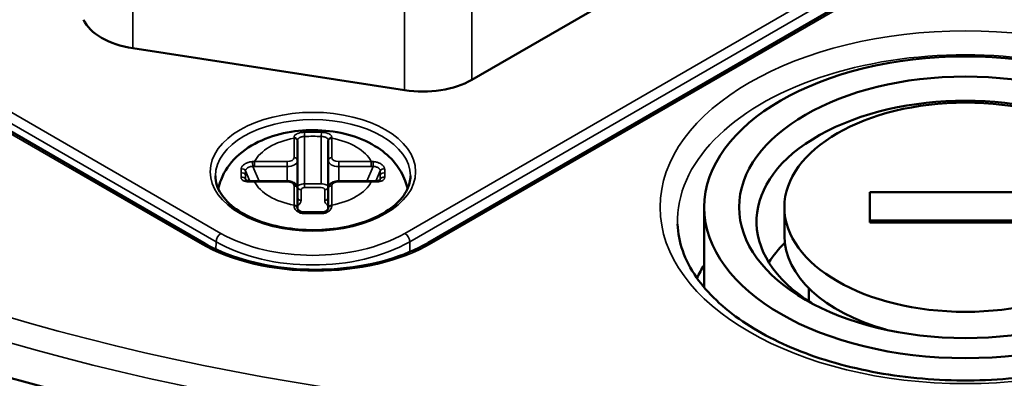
# Model space of a CAD drawing. Header units: millimetres. Extents: x 38 to 2514, y 38 to 1622.
# Tile 301 of 310: x 1667 to 1695, y 1371 to 1381. Entities that reach past the tile are written whole.
import ezdxf

# ---------------------------------------------------------------- set-up
doc = ezdxf.new("R2010")
doc.units = ezdxf.units.MM
doc.header["$LTSCALE"] = 7.692308
doc.layers.add('Visible (ISO)', color=7, linetype='Continuous', lineweight=50)
doc.layers.add('Visible Narrow (ISO)', color=7, linetype='Continuous', lineweight=35)

msp = doc.modelspace()

# ---------------------------------------------------------------- linework, layer by layer
at = {"layer": 'Visible (ISO)'}
for p, q in [((1672.3183, 1375.0485), (1643.8234, 1391.5)), ((1693.7666, 1383.7096), (1678.7651, 1375.0485)), ((1680.0256, 1379.7299), (1685.7411, 1383.0297)), ((1670.2863, 1380.6388), (1678.0937, 1379.431)), ((1675.0187, 1377.9856), (1675.0187, 1377.9726)), ((1675.0187, 1377.4157), (1675.0187, 1377.9726)), ((1675.8987, 1377.9726), (1675.8987, 1377.9856)), ((1675.8987, 1377.9726), (1675.8987, 1377.4157)), ((1675.0187, 1376.6074), (1675.0187, 1377.4157)), ((1675.8987, 1376.6074), (1675.8987, 1377.4157)), ((1673.5297, 1376.8573), (1673.5297, 1376.8573)), ((1674.7187, 1376.8228), (1673.7817, 1376.8228)), ((1677.1358, 1376.8228), (1676.1987, 1376.8228)), ((1677.3877, 1376.8573), (1677.3877, 1376.8573)), ((1675.0187, 1376.0505), (1675.0187, 1376.6074)), ((1675.8987, 1376.6074), (1675.8987, 1376.0505)), ((1691.447, 1375.6395), (1691.447, 1376.5056)), ((1691.447, 1376.5056), (1696.947, 1376.5056)), ((1675.0187, 1376.0505), (1675.0187, 1376.037)), ((1675.8987, 1376.037), (1675.8987, 1376.0505)), ((1686.697, 1376.0726), (1686.697, 1373.7694)), ((1688.997, 1376.0726), (1688.997, 1375.2561)), ((1691.447, 1375.6891), (1696.947, 1375.6891)), ((1696.947, 1375.6395), (1691.447, 1375.6395)), ((1689.697, 1373.7516), (1689.697, 1373.373))]:
    msp.add_line(p, q, dxfattribs=at)
for centre, major_axis, ratio, start_param, end_param in [((1687.8331, 1396.0767), (-48, 0), 0.5773503, 5.2095771, 8.5688883), ((1670.8039, 1381.7542), (-2, 0), 0.5773503, 0.2617994, 1.3089969), ((1678.6114, 1380.5464), (-2, 0), 0.5773503, 1.3089969, 2.3561945), ((1694.197, 1375.6643), (-6, 0), 0.5773503, 2.3970385, 7.0277394), ((1674.9187, 1376.037), (0.1, 0), 0.802943, 6.2831852, 6.2833847), ((1675.9987, 1376.037), (-0.1, 0), 0.8029457, 6.2829835, 6.2831789), ((1694.197, 1373.3139), (-6, 0), 0.5773503, 5.7569395, 5.9370598), ((1694.197, 1375.2561), (-5.2, 0), 0.5773503, 0, 1.1155701), ((1694.197, 1372.8066), (-8, 0), 0.5773503, 5.9277641, 6.0128837)]:
    msp.add_ellipse(centre, major_axis=major_axis, ratio=ratio, start_param=start_param, end_param=end_param, dxfattribs=at)
for major_axis in [(7.5, 0), (6.5, 0), (-5.2, 0)]:
    msp.add_ellipse((1694.197, 1376.0726), major_axis=major_axis, ratio=0.5773503, dxfattribs=at)
for points, knots in [([(1678.1754, 1376.6002), (1678.1591, 1376.6789), (1678.1369, 1376.7556), (1678.0411, 1377.0174), (1677.941, 1377.185), (1677.6797, 1377.5097), (1677.51, 1377.6553), (1677.098, 1377.9278), (1676.8472, 1378.0398), (1676.3038, 1378.2087), (1676.0088, 1378.2604), (1675.4166, 1378.2976), (1675.1195, 1378.2838), (1674.5388, 1378.1904), (1674.2554, 1378.1108), (1673.7227, 1377.8749), (1673.4718, 1377.7192), (1673.0762, 1377.3332), (1672.9198, 1377.1183), (1672.7872, 1376.7784), (1672.7608, 1376.6906), (1672.742, 1376.6002)], [3.2608701, 3.2608701, 3.2608701, 3.2608701, 3.349918, 3.349918, 3.5766268, 3.5766268, 3.8593516, 3.8593516, 4.2185089, 4.2185089, 4.6040342, 4.6040342, 4.984196, 4.984196, 5.3665548, 5.3665548, 5.7489139, 5.7489139, 6.061639, 6.061639, 6.1639079, 6.1639079, 6.1639079, 6.1639079]), ([(1672.6587, 1376.9707), (1672.6587, 1376.7978), (1672.7122, 1376.6235), (1672.9228, 1376.3), (1673.0698, 1376.1509), (1673.4396, 1375.8889), (1673.6587, 1375.7749), (1674.1516, 1375.5902), (1674.4251, 1375.5195), (1674.9996, 1375.4298), (1675.3006, 1375.411), (1675.8981, 1375.428), (1676.1946, 1375.4638), (1676.7512, 1375.5857), (1677.0114, 1375.6718), (1677.4681, 1375.8831), (1677.6648, 1376.0081), (1677.9778, 1376.2815), (1678.0935, 1376.4295), (1678.2282, 1376.7092), (1678.2587, 1376.8401), (1678.2587, 1376.9707)], [5.4977871, 5.4977871, 5.4977871, 5.4977871, 5.8572142, 5.8572142, 6.1814899, 6.1814899, 6.4927459, 6.4927459, 6.8044502, 6.8044502, 7.1176458, 7.1176458, 7.4312748, 7.4312748, 7.7440843, 7.7440843, 8.0552904, 8.0552904, 8.3679793, 8.3679793, 8.6393798, 8.6393798, 8.6393798, 8.6393798]), ([(1673.5297, 1376.8573), (1673.5298, 1376.8571), (1673.53, 1376.8564), (1673.5341, 1376.8523), (1673.5385, 1376.8486), (1673.5538, 1376.8407), (1673.5645, 1376.8366), (1673.5891, 1376.8299), (1673.603, 1376.8272), (1673.6345, 1376.8231), (1673.6529, 1376.8217), (1673.6898, 1376.8207), (1673.7086, 1376.8209), (1673.7273, 1376.8217)], [0, 0, 0, 0, 0.005415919, 0.005415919, 0.011160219, 0.011160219, 0.016775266, 0.016775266, 0.0219336, 0.0219336, 0.02775794, 0.02775794, 0.033384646, 0.033384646, 0.033384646, 0.033384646]), ([(1675.0187, 1376.6074), (1675.0187, 1376.6278), (1675.0148, 1376.6481), (1675.0004, 1376.6869), (1674.9894, 1376.7049), (1674.9605, 1376.74), (1674.9416, 1376.7558), (1674.8992, 1376.783), (1674.8753, 1376.7939), (1674.8253, 1376.8106), (1674.7991, 1376.8163), (1674.7547, 1376.8218), (1674.7367, 1376.8228), (1674.7187, 1376.8228)], [3.1415927, 3.1415927, 3.1415927, 3.1415927, 3.3538566, 3.3538566, 3.5854604, 3.5854604, 3.8747114, 3.8747114, 4.1888707, 4.1888707, 4.50303, 4.50303, 4.712389, 4.712389, 4.712389, 4.712389]), ([(1676.1987, 1376.8228), (1676.1717, 1376.8228), (1676.1447, 1376.8204), (1676.0922, 1376.8106), (1676.0667, 1376.8032), (1676.0183, 1376.7829), (1675.9954, 1376.77), (1675.954, 1376.7371), (1675.9353, 1376.7169), (1675.9101, 1376.6721), (1675.9022, 1376.649), (1675.899, 1376.6191), (1675.8987, 1376.6132), (1675.8987, 1376.6074)], [4.712389, 4.712389, 4.712389, 4.712389, 5.0265482, 5.0265482, 5.3407075, 5.3407075, 5.6548668, 5.6548668, 5.969026, 5.969026, 6.2225226, 6.2225226, 6.2831853, 6.2831853, 6.2831853, 6.2831853]), ([(1677.1901, 1376.8217), (1677.2176, 1376.8206), (1677.2455, 1376.8206), (1677.2943, 1376.8241), (1677.3163, 1376.8272), (1677.3489, 1376.8352), (1677.3613, 1376.8397), (1677.3771, 1376.8476), (1677.3818, 1376.851), (1677.3869, 1376.8557), (1677.3874, 1376.8568), (1677.3876, 1376.8572), (1677.3877, 1376.8572), (1677.3877, 1376.8573)], [0, 0, 0, 0, 0.00826745, 0.00826745, 0.015743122, 0.015743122, 0.02183962, 0.02183962, 0.027043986, 0.027043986, 0.032431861, 0.032431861, 0.033337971, 0.033337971, 0.033337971, 0.033337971]), ([(1675.0187, 1376.037), (1675.0187, 1376.0349), (1675.019, 1376.0315), (1675.0221, 1376.0223), (1675.0244, 1376.0172), (1675.0338, 1376.0021), (1675.0431, 1375.9911), (1675.0673, 1375.9711), (1675.0817, 1375.9619), (1675.1144, 1375.9466), (1675.1331, 1375.9403), (1675.1731, 1375.932), (1675.195, 1375.9299), (1675.2167, 1375.9303)], [0, 0, 0, 0, 0.00544382, 0.00544382, 0.009905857, 0.009905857, 0.01698563, 0.01698563, 0.023334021, 0.023334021, 0.029617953, 0.029617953, 0.036140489, 0.036140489, 0.036140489, 0.036140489]), ([(1675.7007, 1375.9303), (1675.7216, 1375.9299), (1675.7427, 1375.9318), (1675.7817, 1375.9396), (1675.8001, 1375.9456), (1675.8326, 1375.9602), (1675.847, 1375.969), (1675.8703, 1375.9874), (1675.8794, 1375.9972), (1675.892, 1376.0147), (1675.8955, 1376.0225), (1675.8984, 1376.0322), (1675.8987, 1376.0352), (1675.8987, 1376.037)], [0, 0, 0, 0, 0.006283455, 0.006283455, 0.012429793, 0.012429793, 0.018615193, 0.018615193, 0.024894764, 0.024894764, 0.031270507, 0.031270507, 0.036145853, 0.036145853, 0.036145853, 0.036145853]), ([(1685.9303, 1375.5866), (1685.9467, 1375.0759), (1686.1239, 1374.5598), (1686.7872, 1373.6112), (1687.2358, 1373.1796), (1688.3526, 1372.4233), (1689.0106, 1372.0956), (1690.4836, 1371.5684), (1691.2986, 1371.3694), (1693.0043, 1371.1241), (1693.8952, 1371.0787), (1695.658, 1371.1484), (1696.5297, 1371.2636), (1698.1598, 1371.6408), (1698.9183, 1371.9023), (1700.2424, 1372.5371), (1700.8085, 1372.9097), (1701.7019, 1373.7184), (1702.0267, 1374.1535), (1702.3748, 1374.9221), (1702.4532, 1375.2548), (1702.4638, 1375.5866)], [3.16011, 3.16011, 3.16011, 3.16011, 3.5252418, 3.5252418, 3.8475593, 3.8475593, 4.1575037, 4.1575037, 4.4683009, 4.4683009, 4.7807277, 4.7807277, 5.0935534, 5.0935534, 5.4053768, 5.4053768, 5.7153912, 5.7153912, 6.0274855, 6.0274855, 6.264668, 6.264668, 6.264668, 6.264668]), ([(1672.3183, 1375.0485), (1672.6488, 1374.8577), (1673.0351, 1374.695), (1673.8814, 1374.445), (1674.3414, 1374.3579), (1675.2879, 1374.2701), (1675.7742, 1374.2694), (1676.7223, 1374.3548), (1677.184, 1374.4409), (1678.0344, 1374.6897), (1678.4232, 1374.8522), (1678.7589, 1375.045), (1678.762, 1375.0467), (1678.7651, 1375.0485)], [3.9269908, 3.9269908, 3.9269908, 3.9269908, 4.2394536, 4.2394536, 4.5530037, 4.5530037, 4.867163, 4.867163, 5.1813223, 5.1813223, 5.49489, 5.49489, 5.4977871, 5.4977871, 5.4977871, 5.4977871])]:
    msp.add_open_spline(points, degree=3, knots=knots, dxfattribs=at)
for points in [[(1673.7273, 1376.8217), (1673.7454, 1376.8225), (1673.7636, 1376.8228), (1673.7817, 1376.8228)], [(1677.1358, 1376.8228), (1677.1539, 1376.8228), (1677.172, 1376.8225), (1677.1901, 1376.8217)], [(1675.2167, 1375.9303), (1675.378, 1375.9335), (1675.5395, 1375.9335), (1675.7007, 1375.9303)]]:
    msp.add_open_spline(points, degree=3, dxfattribs=at)
at = {"layer": 'Visible Narrow (ISO)'}
for p, q in [((1644.1101, 1391.8989), (1672.8186, 1375.324)), ((1672.2183, 1375.0386), (1643.7234, 1391.4901)), ((1643.9687, 1391.6568), (1672.6772, 1375.0819)), ((1678.0988, 1375.324), (1693.3723, 1384.1421)), ((1678.2402, 1375.0819), (1693.5137, 1383.9)), ((1670.2863, 1383.7252), (1670.2863, 1380.6388)), ((1693.8666, 1383.6997), (1678.8651, 1375.0386)), ((1680.0256, 1382.8163), (1680.0256, 1379.7299)), ((1678.0937, 1382.5174), (1678.0937, 1379.431)), ((1675.2187, 1378.1045), (1675.2187, 1376.7446)), ((1675.6987, 1376.7446), (1675.6987, 1378.1045)), ((1674.9187, 1377.4973), (1674.9187, 1378.0542)), ((1675.9987, 1378.0542), (1675.9987, 1377.4973)), ((1673.7817, 1377.3818), (1674.7187, 1377.3818)), ((1673.7817, 1377.2425), (1673.7817, 1377.3818)), ((1674.7187, 1377.2425), (1674.7187, 1377.3818)), ((1676.1987, 1377.3818), (1677.1358, 1377.3818)), ((1676.1987, 1377.2425), (1676.1987, 1377.3818)), ((1677.1358, 1377.2425), (1677.1358, 1377.3818)), ((1673.6521, 1376.8221), (1673.5237, 1377.1155)), ((1673.9146, 1376.8228), (1673.7315, 1377.2414)), ((1673.7817, 1377.2425), (1674.7187, 1377.2425)), ((1674.7187, 1376.8228), (1674.7187, 1377.2425)), ((1676.1987, 1376.8228), (1676.1987, 1377.2425)), ((1676.1987, 1377.2425), (1677.1358, 1377.2425)), ((1677.1859, 1377.2414), (1677.0028, 1376.8228)), ((1677.3937, 1377.1155), (1677.2653, 1376.8221)), ((1673.5237, 1376.8846), (1673.5395, 1376.8485)), ((1673.7817, 1376.8228), (1673.7817, 1376.8045)), ((1674.7187, 1376.8045), (1673.7817, 1376.8045)), ((1674.7187, 1376.8228), (1674.7187, 1376.8045)), ((1674.9187, 1376.1321), (1674.9187, 1376.689)), ((1675.2187, 1376.636), (1675.2187, 1376.7446)), ((1675.2187, 1376.7446), (1675.6987, 1376.7446)), ((1675.9987, 1376.689), (1675.9987, 1376.1321)), ((1676.1987, 1376.8228), (1676.1987, 1376.8045)), ((1677.1358, 1376.8045), (1676.1987, 1376.8045)), ((1677.1358, 1376.8228), (1677.1358, 1376.8045)), ((1677.3779, 1376.8485), (1677.3937, 1376.8846)), ((1675.1187, 1376.2726), (1675.1187, 1376.5747)), ((1675.2187, 1376.636), (1675.6987, 1376.636)), ((1675.7987, 1376.5747), (1675.7987, 1376.2726)), ((1672.674, 1374.8639), (1672.6772, 1375.0819)), ((1678.2446, 1374.7906), (1678.2402, 1375.0819))]:
    msp.add_line(p, q, dxfattribs=at)
for centre, major_axis, ratio, start_param, end_param in [((1687.8331, 1396.8932), (-46.5847, 0), 0.5773503, 4.9439536, 8.5955747), ((1687.8331, 1396.4935), (-47.0846, 0), 0.5773503, 6.268373, 8.5858923), ((1694.197, 1375.675), (-8.2682, 0), 0.5773503, 3.1230754, 6.3017026), ((1675.4587, 1376.9707), (-2.8, 0), 0.5773503, 3.1415927, 6.2831853), ((1675.4587, 1378.1482), (-0.8396, 0), 0.0969035, 4.4182351, 5.0065427), ((1675.2187, 1378.1314), (-0.0033, 0.0999), 0.0092086, 0.3274629, 1.8431007), ((1675.4587, 1378.0223), (-0.8097, 0), 0.1063586, 4.4113966, 5.0132368), ((1675.6987, 1378.1314), (0.0033, 0.0999), 0.0092082, 4.44008, 5.9557595), ((1675.4587, 1377.0932), (-1.75, 0), 0.5773503, 5.0260798, 5.9934336), ((1674.9187, 1377.9856), (0.1, 0), 0.8296119, 0.0000342, 1.5782341), ((1674.9645, 1376.8206), (-0.0584, 1.4324), 0.0062054, 5.749849, 5.76988), ((1674.9187, 1377.9726), (0.1, 0), 0.8164966, 0, 1.5707963), ((1675.9987, 1377.9856), (-0.1, 0), 0.8296145, 4.7049979, 6.2831853), ((1675.9987, 1377.9726), (-0.1, 0), 0.8164966, 4.712389, 6.2831853), ((1675.9642, 1377.1244), (-0.0468, -1.1246), 0.0066064, 3.7161821, 3.7392334), ((1675.4587, 1377.0932), (1.75, 0), 0.5773503, 0.2897517, 1.2571055), ((1673.8287, 1376.3452), (-1.1282, 0.2837), 0.8839624, 4.9718121, 5.0197218), ((1673.7315, 1377.2991), (0.0042, -0.0999), 0.0296334, 3.7415932, 5.3272471), ((1674.7187, 1377.4973), (0.2, 0), 0.5773503, 4.712389, 6.2831853), ((1674.7187, 1377.4157), (0.3, 0), 0.5773503, 4.712389, 6.2831853), ((1674.9187, 1377.4157), (0.1, 0), 0.8164966, 0, 1.5707963), ((1675.9987, 1377.4157), (-0.1, 0), 0.8164966, 4.712389, 6.2831853), ((1676.1987, 1377.4157), (-0.3, 0), 0.5773503, 0, 1.5707963), ((1676.1987, 1377.4973), (-0.2, 0), 0.5773503, 0, 1.5707963), ((1677.0951, 1376.4318), (-1.094, -0.1921), 0.8505711, 4.4772869, 4.5273338), ((1677.1859, 1377.2991), (-0.0042, -0.0999), 0.0296235, 0.9559572, 2.5416233), ((1673.856, 1371.9493), (-0.3751, 6.2565), 0.0421905, 0.5819486, 0.6129097), ((1673.4285, 1376.975), (0.1, 0), 0.8164966, 0.3430238, 1.8874041), ((1673.856, 1371.9493), (-0.3751, 6.2565), 0.0421905, 0.6129097, 0.6143663), ((1673.856, 1371.9482), (-0.3745, 6.2565), 0.042302, 0.6140634, 0.6464811), ((1673.4295, 1377.0881), (0.1, -0.0019), 0.8332182, 0.3588269, 1.912082), ((1675.6649, 1372.1054), (-1.7831, 6.1147), 0.1941839, 0.5562284, 0.5876339), ((1675.6649, 1372.1043), (-1.7831, 6.1147), 0.1941839, 0.5873262, 0.6187315), ((1673.836, 1376.3581), (-1.0217, 0.169), 0.8495961, 4.904667, 4.9533927), ((1677.0886, 1376.4373), (-0.9798, -0.1146), 0.8134343, 4.5185279, 4.5695923), ((1677.4879, 1377.0881), (-0.1, -0.0019), 0.8332192, 4.3711389, 5.9243516), ((1675.2525, 1372.1054), (-1.7831, -6.1147), 0.1941839, 2.5539588, 2.5853642), ((1675.2525, 1372.1043), (-1.7831, -6.1147), 0.1941839, 2.522861, 2.5542665), ((1677.4889, 1376.975), (-0.1, 0), 0.8164966, 4.3957812, 5.9401615), ((1677.0614, 1371.9493), (-0.375, -6.2565), 0.0421884, 2.5272262, 2.5596439), ((1677.0621, 1371.9485), (-0.374, -6.2561), 0.0422438, 2.4951071, 2.5275271), ((1673.4295, 1376.8571), (0.1, 0.0018), 0.7989635, 0.3287892, 1.8820019), ((1673.7315, 1376.7218), (-0.0042, 0.0999), 0.0296384, 0.0000368, 0.629747), ((1673.8223, 1375.8917), (-1.1054, 0.05), 0.8246734, 4.7864363, 4.8364832), ((1675.4587, 1377.0932), (-1.75, 0), 0.5773503, 0.2897517, 1.2571055), ((1674.7187, 1376.689), (0.2, 0), 0.5773503, 0, 1.5707963), ((1674.9187, 1376.6074), (0.1, 0), 0.8164966, 0, 1.5707963), ((1675.2187, 1376.6564), (-0.2, 0), 0.4411069, 4.7121861, 6.2831452), ((1675.6987, 1376.6564), (-0.2, 0), 0.4411069, 3.1416327, 4.7125919), ((1675.9987, 1376.6074), (-0.1, 0), 0.8164966, 4.712389, 6.2831853), ((1676.1987, 1376.689), (-0.2, 0), 0.5773503, 4.712389, 6.2831853), ((1675.4587, 1377.0932), (1.75, 0), 0.5773503, 5.0260798, 5.9934336), ((1677.0888, 1375.8085), (-1.1534, -0.0854), 0.8604987, 4.560158, 4.6080677), ((1677.1859, 1376.7218), (0.0042, 0.0999), 0.0296334, 5.6534697, 6.2831853), ((1677.4879, 1376.8571), (-0.1, 0.0018), 0.7989646, 4.4011464, 5.9544016), ((1675.1187, 1376.6564), (-0.1, 0), 0.8164966, 0.0000006, 1.5707851), ((1675.2188, 1376.5746), (-0.1001, 0.0001), 0.6130711, 4.7143594, 6.2835364), ((1675.6986, 1376.5746), (-0.1001, -0.0001), 0.6130711, 3.1412416, 4.7104186), ((1675.7987, 1376.6564), (0.1, 0), 0.8164966, 4.712389, 6.2831853), ((1674.9532, 1375.2542), (-0.009, 1.0821), 0.0429704, 0.6239741, 0.6470254), ((1674.9187, 1376.037), (0.1, 0), 0.802943, 0.0001995, 1.5781875), ((1674.9187, 1376.0505), (0.1, 0), 0.8164966, 0, 1.5707963), ((1675.1187, 1376.3542), (-0.1, 0), 0.8164966, 0, 1.5707963), ((1674.7187, 1376.2726), (0.4, 0), 0.5773503, 5.5604511, 6.2831853), ((1675.7987, 1376.3542), (0.1, 0), 0.8164966, 4.712389, 6.2831853), ((1676.1987, 1376.2726), (-0.4, 0), 0.5773503, 0, 0.7227342), ((1675.9987, 1376.0505), (-0.1, 0), 0.8164966, 4.712389, 6.2831853), ((1675.9987, 1376.037), (-0.1, 0), 0.8029457, 4.7049794, 6.2829838), ((1675.9529, 1374.9717), (0.019, 1.3698), 0.0408612, 5.703462, 5.7234929), ((1675.2187, 1375.8303), (-0.002, 0.1), 0.0280019, 0.0000184, 0.9031063), ((1675.4587, 1375.8171), (-0.8396, 0), 0.0934903, 4.4182353, 5.0065428), ((1675.6987, 1375.8303), (0.002, 0.1), 0.0280037, 5.3801162, 6.2831852), ((1672.8186, 1375.1607), (-0.1, -0.1732), 0.5773503, 3.9269908, 5.4803339), ((1675.4587, 1376.8482), (3.7336, 0), 0.5773503, 3.9269908, 5.4977871), ((1678.0988, 1375.1607), (0.1, -0.1732), 0.5773503, 0.8028515, 2.3561945), ((1672.2183, 1374.8753), (0.1, 0.1732), 0.5773503, 0, 0.7853982), ((1675.5417, 1376.9574), (-4.7, 0), 0.5773503, 0.7853982, 2.3561945), ((1675.4587, 1376.6878), (3.9336, 0), 0.5773503, 3.9269908, 5.4977871), ((1678.8651, 1374.8753), (-0.1, 0.1732), 0.5773503, 5.4977871, 6.2831853)]:
    msp.add_ellipse(centre, major_axis=major_axis, ratio=ratio, start_param=start_param, end_param=end_param, dxfattribs=at)
for centre, major_axis in [((1694.197, 1376.0726), (8.768, 0)), ((1675.4587, 1377.0932), (2.95, 0))]:
    msp.add_ellipse(centre, major_axis=major_axis, ratio=0.5773503, dxfattribs=at)
for points in [[(1674.918, 1378.0686), (1674.9173, 1378.082), (1674.9203, 1378.1067), (1674.9372, 1378.1384), (1674.9653, 1378.1646), (1675.0033, 1378.1859), (1675.0492, 1378.2025), (1675.1011, 1378.2148), (1675.1574, 1378.2229), (1675.1959, 1378.2255), (1675.2153, 1378.226)], [(1675.7021, 1378.226), (1675.7216, 1378.2255), (1675.76, 1378.2229), (1675.8164, 1378.2148), (1675.8682, 1378.2025), (1675.9142, 1378.1859), (1675.9521, 1378.1646), (1675.9802, 1378.1384), (1675.9971, 1378.1067), (1676.0001, 1378.082), (1675.9994, 1378.0686)], [(1675.2153, 1375.8922), (1675.1959, 1375.8917), (1675.1574, 1375.8936), (1675.1011, 1375.9057), (1675.0492, 1375.9265), (1675.0033, 1375.9552), (1674.9653, 1375.9905), (1674.9372, 1376.0307), (1674.9203, 1376.074), (1674.9173, 1376.1029), (1674.918, 1376.1173)], [(1675.9994, 1376.1173), (1676.0001, 1376.1029), (1675.9971, 1376.074), (1675.9802, 1376.0307), (1675.9521, 1375.9905), (1675.9142, 1375.9552), (1675.8682, 1375.9265), (1675.8164, 1375.9057), (1675.76, 1375.8936), (1675.7216, 1375.8917), (1675.7021, 1375.8922)]]:
    msp.add_open_spline(points, degree=3, dxfattribs=at)
for points, knots in [([(1675.0187, 1377.9856), (1675.0187, 1377.9938), (1675.0196, 1378.0015), (1675.0214, 1378.0087), (1675.0218, 1378.0105), (1675.0223, 1378.0123), (1675.0229, 1378.0141), (1675.0252, 1378.0214), (1675.0284, 1378.0282), (1675.0325, 1378.0344), (1675.0333, 1378.0356), (1675.0341, 1378.0368), (1675.035, 1378.038), (1675.0402, 1378.0451), (1675.0465, 1378.0515), (1675.0539, 1378.0573), (1675.0614, 1378.0633), (1675.07, 1378.0686), (1675.0795, 1378.0733), (1675.0803, 1378.0737), (1675.081, 1378.0741), (1675.0818, 1378.0744), (1675.0905, 1378.0786), (1675.0999, 1378.0824), (1675.1099, 1378.0856), (1675.1118, 1378.0863), (1675.1137, 1378.0869), (1675.1156, 1378.0875), (1675.1247, 1378.0903), (1675.1342, 1378.0927), (1675.144, 1378.0948), (1675.1472, 1378.0955), (1675.1505, 1378.0962), (1675.1538, 1378.0968), (1675.1626, 1378.0985), (1675.1716, 1378.1), (1675.1808, 1378.1011), (1675.1854, 1378.1017), (1675.19, 1378.1022), (1675.1946, 1378.1027), (1675.2026, 1378.1035), (1675.2107, 1378.1041), (1675.2187, 1378.1045)], [0, 0, 0, 0, 0.0995533, 0.0995533, 0.0995533, 0.125, 0.125, 0.125, 0.2297944, 0.2297944, 0.2297944, 0.25, 0.25, 0.25, 0.3732957, 0.3732957, 0.3732957, 0.5, 0.5, 0.5, 0.5101835, 0.5101835, 0.5101835, 0.625, 0.625, 0.625, 0.6470765, 0.6470765, 0.6470765, 0.75, 0.75, 0.75, 0.7839127, 0.7839127, 0.7839127, 0.875, 0.875, 0.875, 0.9208367, 0.9208367, 0.9208367, 1, 1, 1, 1]), ([(1675.6987, 1378.1045), (1675.7068, 1378.1041), (1675.7148, 1378.1035), (1675.7228, 1378.1027), (1675.7275, 1378.1022), (1675.7321, 1378.1017), (1675.7367, 1378.1011), (1675.7458, 1378.1), (1675.7548, 1378.0985), (1675.7637, 1378.0968), (1675.7669, 1378.0962), (1675.7702, 1378.0955), (1675.7734, 1378.0948), (1675.7832, 1378.0927), (1675.7927, 1378.0903), (1675.8018, 1378.0875), (1675.8037, 1378.0869), (1675.8057, 1378.0863), (1675.8076, 1378.0856), (1675.8175, 1378.0823), (1675.8269, 1378.0786), (1675.8356, 1378.0744), (1675.8364, 1378.0741), (1675.8371, 1378.0737), (1675.8379, 1378.0733), (1675.8473, 1378.0686), (1675.8558, 1378.0634), (1675.8632, 1378.0575), (1675.8707, 1378.0517), (1675.8772, 1378.0452), (1675.8824, 1378.038), (1675.883, 1378.0372), (1675.8836, 1378.0364), (1675.8841, 1378.0356), (1675.8883, 1378.0294), (1675.8917, 1378.0227), (1675.8941, 1378.0155), (1675.8948, 1378.0133), (1675.8955, 1378.011), (1675.896, 1378.0087), (1675.8978, 1378.0015), (1675.8987, 1377.9938), (1675.8987, 1377.9856)], [0.0000001, 0.0000001, 0.0000001, 0.0000001, 0.07917519, 0.07917519, 0.07917519, 0.125, 0.125, 0.125, 0.21609506, 0.21609506, 0.21609506, 0.25, 0.25, 0.25, 0.3529315, 0.3529315, 0.3529315, 0.375, 0.375, 0.375, 0.48982252, 0.48982252, 0.48982252, 0.5, 0.5, 0.5, 0.625, 0.625, 0.625, 0.75, 0.75, 0.75, 0.76360758, 0.76360758, 0.76360758, 0.86844017, 0.86844017, 0.86844017, 0.9004485, 0.9004485, 0.9004485, 1, 1, 1, 1]), ([(1673.3976, 1377.1672), (1673.3976, 1377.174), (1673.3984, 1377.1809), (1673.4009, 1377.192), (1673.402, 1377.1962), (1673.4063, 1377.2087), (1673.4102, 1377.2172), (1673.4168, 1377.229), (1673.4188, 1377.2321), (1673.4268, 1377.2444), (1673.4338, 1377.2534), (1673.4424, 1377.2629), (1673.4429, 1377.2635), (1673.4453, 1377.2662), (1673.4472, 1377.2682), (1673.4596, 1377.2807), (1673.4714, 1377.2911), (1673.4858, 1377.3018), (1673.487, 1377.3027), (1673.5028, 1377.3142), (1673.5191, 1377.3243), (1673.537, 1377.3336), (1673.5373, 1377.3337), (1673.5495, 1377.34), (1673.562, 1377.3457), (1673.5813, 1377.3533), (1673.5874, 1377.3555), (1673.5959, 1377.3584), (1673.5982, 1377.3592), (1673.6163, 1377.3651), (1673.6328, 1377.3694), (1673.6525, 1377.3734), (1673.6551, 1377.3739), (1673.6623, 1377.3752), (1673.6669, 1377.376), (1673.6835, 1377.3785), (1673.6958, 1377.3798), (1673.7143, 1377.3811), (1673.7203, 1377.3814), (1673.7264, 1377.3815)], [0, 0, 0, 0, 0.0790356, 0.0790356, 0.125, 0.125, 0.2162784, 0.2162784, 0.25, 0.25, 0.346617, 0.346617, 0.3530367, 0.3530367, 0.375, 0.375, 0.4899483, 0.4899483, 0.5, 0.5, 0.625, 0.625, 0.6267808, 0.6267808, 0.7111876, 0.7111876, 0.75, 0.75, 0.7635939, 0.7635939, 0.8601893, 0.8601893, 0.875, 0.875, 0.9005947, 0.9005947, 0.9678756, 0.9678756, 1, 1, 1, 1]), ([(1677.191, 1377.3815), (1677.2037, 1377.3812), (1677.2162, 1377.3803), (1677.2344, 1377.3783), (1677.2402, 1377.3775), (1677.2506, 1377.376), (1677.2552, 1377.3752), (1677.2768, 1377.3712), (1677.2936, 1377.3671), (1677.3121, 1377.3615), (1677.3146, 1377.3607), (1677.3193, 1377.3592), (1677.3215, 1377.3584), (1677.3374, 1377.353), (1677.3506, 1377.3477), (1677.3688, 1377.3394), (1677.3744, 1377.3366), (1677.3802, 1377.3337), (1677.3804, 1377.3336), (1677.3983, 1377.3243), (1677.4146, 1377.3142), (1677.4305, 1377.3027), (1677.4316, 1377.3018), (1677.446, 1377.2911), (1677.4579, 1377.2807), (1677.4702, 1377.2682), (1677.4721, 1377.2662), (1677.4822, 1377.2552), (1677.4893, 1377.2462), (1677.4958, 1377.2365), (1677.4962, 1377.2359), (1677.4987, 1377.2321), (1677.5006, 1377.229), (1677.5072, 1377.2172), (1677.5111, 1377.2087), (1677.5154, 1377.1962), (1677.5165, 1377.192), (1677.519, 1377.1809), (1677.5198, 1377.174), (1677.5198, 1377.1672)], [0, 0, 0, 0, 0.0672718, 0.0672718, 0.0994136, 0.0994136, 0.125, 0.125, 0.2214004, 0.2214004, 0.2364144, 0.2364144, 0.25, 0.25, 0.3345144, 0.3345144, 0.3732265, 0.3732265, 0.375, 0.375, 0.5, 0.5, 0.5100586, 0.5100586, 0.625, 0.625, 0.6469698, 0.6469698, 0.7434467, 0.7434467, 0.75, 0.75, 0.7837274, 0.7837274, 0.875, 0.875, 0.92097, 0.92097, 1, 1, 1, 1]), ([(1673.5237, 1377.1155), (1673.5239, 1377.1199), (1673.5244, 1377.1243), (1673.5261, 1377.1315), (1673.5269, 1377.1341), (1673.5297, 1377.1421), (1673.5322, 1377.1475), (1673.5365, 1377.1549), (1673.5377, 1377.1569), (1673.5431, 1377.165), (1673.5479, 1377.171), (1673.5546, 1377.1782), (1673.5558, 1377.1794), (1673.5636, 1377.1872), (1673.571, 1377.1936), (1673.58, 1377.2001), (1673.5808, 1377.2006), (1673.5907, 1377.2076), (1673.6009, 1377.2136), (1673.6122, 1377.219), (1673.6123, 1377.2191), (1673.6217, 1377.2235), (1673.6316, 1377.2274), (1673.6438, 1377.2313), (1673.6458, 1377.2319), (1673.6491, 1377.2329), (1673.6506, 1377.2333), (1673.6635, 1377.2368), (1673.6755, 1377.2391), (1673.6909, 1377.2408), (1673.6938, 1377.241), (1673.7081, 1377.2421), (1673.7197, 1377.2422), (1673.7315, 1377.2414)], [0.00000007, 0.00000007, 0.00000007, 0.00000007, 0.078983, 0.078983, 0.125, 0.125, 0.21606764, 0.21606764, 0.25, 0.25, 0.35293008, 0.35293008, 0.375, 0.375, 0.48992417, 0.48992417, 0.5, 0.5, 0.625, 0.625, 0.6268885, 0.6268885, 0.73079999, 0.73079999, 0.75, 0.75, 0.76385355, 0.76385355, 0.875, 0.875, 0.90080108, 0.90080108, 1, 1, 1, 1]), ([(1677.1859, 1377.2414), (1677.1977, 1377.2422), (1677.2093, 1377.2421), (1677.2236, 1377.241), (1677.2265, 1377.2408), (1677.2419, 1377.2391), (1677.254, 1377.2367), (1677.2669, 1377.2333), (1677.2683, 1377.2329), (1677.2803, 1377.2294), (1677.2903, 1377.2257), (1677.3015, 1377.2207), (1677.3034, 1377.2199), (1677.3053, 1377.219), (1677.3165, 1377.2136), (1677.3267, 1377.2076), (1677.3367, 1377.2006), (1677.3374, 1377.2001), (1677.3464, 1377.1936), (1677.3539, 1377.1872), (1677.3616, 1377.1794), (1677.3629, 1377.1782), (1677.3696, 1377.171), (1677.3743, 1377.165), (1677.3797, 1377.1569), (1677.3809, 1377.1549), (1677.3852, 1377.1475), (1677.3877, 1377.1421), (1677.3905, 1377.1341), (1677.3913, 1377.1315), (1677.393, 1377.1243), (1677.3936, 1377.1199), (1677.3937, 1377.1155)], [0, 0, 0, 0, 0.0992071, 0.0992071, 0.125, 0.125, 0.2361546, 0.2361546, 0.25, 0.25, 0.3540641, 0.3540641, 0.3731188, 0.375, 0.375, 0.5, 0.5, 0.5100827, 0.5100827, 0.625, 0.625, 0.6470763, 0.6470763, 0.75, 0.75, 0.7839382, 0.7839382, 0.875, 0.875, 0.9210226, 0.9210226, 1, 1, 1, 1]), ([(1673.7264, 1376.8025), (1673.7137, 1376.8017), (1673.7012, 1376.8012), (1673.683, 1376.8007), (1673.6772, 1376.8006), (1673.6668, 1376.8005), (1673.6623, 1376.8005), (1673.6406, 1376.8006), (1673.6239, 1376.8011), (1673.6053, 1376.8023), (1673.6028, 1376.8025), (1673.5981, 1376.8028), (1673.5959, 1376.803), (1673.58, 1376.8044), (1673.5669, 1376.806), (1673.5486, 1376.809), (1673.543, 1376.81), (1673.5372, 1376.8112), (1673.537, 1376.8112), (1673.5191, 1376.8149), (1673.5028, 1376.8195), (1673.4869, 1376.8254), (1673.4858, 1376.8259), (1673.4714, 1376.8316), (1673.4596, 1376.8377), (1673.4472, 1376.8458), (1673.4453, 1376.8471), (1673.4353, 1376.8544), (1673.4281, 1376.8609), (1673.4216, 1376.8684), (1673.4212, 1376.8688), (1673.4188, 1376.8718), (1673.4168, 1376.8743), (1673.4102, 1376.884), (1673.4063, 1376.8914), (1673.402, 1376.903), (1673.4009, 1376.907), (1673.3984, 1376.918), (1673.3976, 1376.9252), (1673.3976, 1376.9326)], [0, 0, 0, 0, 0.0672718, 0.0672718, 0.0994136, 0.0994136, 0.125, 0.125, 0.2214004, 0.2214004, 0.2364144, 0.2364144, 0.25, 0.25, 0.3345144, 0.3345144, 0.3732265, 0.3732265, 0.375, 0.375, 0.5, 0.5, 0.5100586, 0.5100586, 0.625, 0.625, 0.6469698, 0.6469698, 0.7434467, 0.7434467, 0.75, 0.75, 0.7837274, 0.7837274, 0.875, 0.875, 0.92097, 0.92097, 1, 1, 1, 1]), ([(1673.5297, 1376.8573), (1673.5291, 1376.8588), (1673.5284, 1376.8604), (1673.5269, 1376.8647), (1673.5261, 1376.8674), (1673.5244, 1376.8749), (1673.5239, 1376.8797), (1673.5237, 1376.8846)], [0.84728398, 0.84728398, 0.84728398, 0.84728398, 0.875, 0.875, 0.92102256, 0.92102256, 1, 1, 1, 1]), ([(1677.5198, 1376.9326), (1677.5198, 1376.9252), (1677.519, 1376.918), (1677.5165, 1376.907), (1677.5154, 1376.903), (1677.5111, 1376.8914), (1677.5072, 1376.8839), (1677.5006, 1376.8743), (1677.4986, 1376.8718), (1677.4907, 1376.8622), (1677.4837, 1376.8557), (1677.4751, 1376.8492), (1677.4745, 1376.8488), (1677.4721, 1376.8471), (1677.4702, 1376.8458), (1677.4579, 1376.8377), (1677.446, 1376.8316), (1677.4316, 1376.8259), (1677.4305, 1376.8254), (1677.4146, 1376.8195), (1677.3983, 1376.8149), (1677.3804, 1376.8112), (1677.3802, 1376.8111), (1677.3679, 1376.8087), (1677.3554, 1376.8067), (1677.3362, 1376.8044), (1677.33, 1376.8038), (1677.3215, 1376.803), (1677.3193, 1376.8028), (1677.3012, 1376.8015), (1677.2846, 1376.8008), (1677.2649, 1376.8005), (1677.2623, 1376.8005), (1677.2551, 1376.8005), (1677.2506, 1376.8005), (1677.2339, 1376.8007), (1677.2216, 1376.801), (1677.2031, 1376.8018), (1677.1971, 1376.8021), (1677.191, 1376.8025)], [0, 0, 0, 0, 0.0790356, 0.0790356, 0.125, 0.125, 0.2162784, 0.2162784, 0.25, 0.25, 0.346617, 0.346617, 0.3530367, 0.3530367, 0.375, 0.375, 0.4899483, 0.4899483, 0.5, 0.5, 0.625, 0.625, 0.6267808, 0.6267808, 0.7111876, 0.7111876, 0.75, 0.75, 0.7635939, 0.7635939, 0.8601893, 0.8601893, 0.875, 0.875, 0.9005947, 0.9005947, 0.9678756, 0.9678756, 1, 1, 1, 1]), ([(1677.3937, 1376.8846), (1677.3936, 1376.8797), (1677.393, 1376.8749), (1677.3913, 1376.8674), (1677.3905, 1376.8647), (1677.389, 1376.8604), (1677.3884, 1376.8588), (1677.3877, 1376.8573)], [0.00000007, 0.00000007, 0.00000007, 0.00000007, 0.078983, 0.078983, 0.125, 0.125, 0.15270426, 0.15270426, 0.15270426, 0.15270426])]:
    msp.add_open_spline(points, degree=3, knots=knots, dxfattribs=at)

doc.saveas('drawing.dxf')
